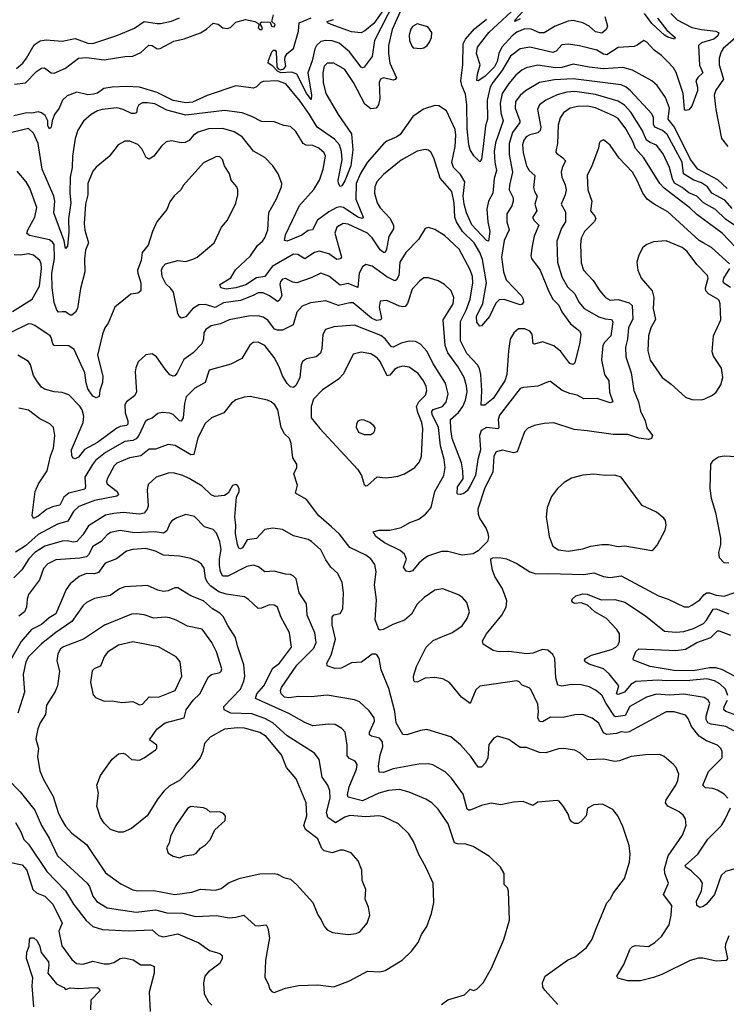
# Model space of a CAD drawing. Extents: x 1921360 to 2014538, y 768294 to 907744.
# Tile 271 of 412: x 1985330 to 1989729, y 842390 to 848525. Entities that reach past the tile are written whole.
import ezdxf

# ---------------------------------------------------------------- set-up
doc = ezdxf.new("R2010")
doc.units = 0

msp = doc.modelspace()

# ---------------------------------------------------------------- linework, layer by layer
at = {"layer": '0CON10XD'}
for points in [[(1987706.9, 848593.1), (1987649.6, 848465), (1987625.2, 848365), (1987625.2, 848315), (1987634.8, 848254.8), (1987675, 848162.5), (1987668, 848152), (1987655, 848149.5), (1987595, 848162.5), (1987575.5, 848154.5), (1987568.5, 848135), (1987571.1, 848035), (1987564.2, 847995), (1987548.8, 847975), (1987515, 847970), (1987478.1, 847998.1), (1987408.4, 848135), (1987354.7, 848214.7), (1987285, 848255.5), (1987245, 848254.4), (1987225, 848236.2), (1987217.1, 848195), (1987218.7, 848135), (1987235.3, 848065), (1987313.6, 847935), (1987395.9, 847815), (1987403.4, 847715), (1987390.5, 847615), (1987355, 847520.4), (1987335, 847491.1), (1987325, 847486), (1987314, 847504), (1987312.1, 847525), (1987338.2, 847651.8), (1987333.4, 847705), (1987320.9, 847745), (1987290.5, 847780.5), (1987181.4, 847855), (1987133.9, 847935), (1987075, 848017.6), (1986986, 848126), (1986935, 848145.1), (1986845, 848139.8), (1986830.5, 848135), (1986805, 848106.7), (1986785, 848098.5), (1986675, 848113.5), (1986497.9, 848052.1), (1986405, 848011.7), (1986365, 848007.7), (1986285, 848022.3), (1986185, 848071.8), (1986075.6, 848105.6), (1985995, 848109.5), (1985905, 848105.2), (1985853.5, 848096.5), (1985815, 848068.3), (1985789.6, 848060.4), (1985755, 848057.6), (1985685, 848073.5), (1985625, 848051.9), (1985596.6, 848025), (1985576.1, 847975), (1985546.7, 847935), (1985531.4, 847895), (1985525.6, 847855), (1985515, 847846.2), (1985504.1, 847864.1), (1985504.6, 847895), (1985487.6, 847927.6), (1985465.7, 847945.7), (1985445, 847950.3), (1985405, 847943.8), (1985375, 847945.9), (1985294.2, 847925.8)], [(1987659.4, 848630.6), (1987539.8, 848395), (1987524.7, 848295.3), (1987475, 848230), (1987465, 848225.5), (1987455, 848229.5), (1987382.5, 848325), (1987319.1, 848379.1), (1987275, 848393.1), (1987234.5, 848395.5), (1987205, 848389), (1987177.4, 848365), (1987166.4, 848343.6), (1987150.9, 848269.1), (1987124, 848195), (1987145.9, 848055), (1987145, 848027.5), (1987115, 848067.3), (1987054.7, 848185), (1987025, 848197.8), (1986955.2, 848194.8), (1986935, 848204), (1986905, 848236.7), (1986877.5, 848255), (1986878.3, 848271.7), (1986900, 848325), (1986910, 848335), (1986920, 848335), (1986925.6, 848325), (1986931.3, 848231.3), (1986939.1, 848219.1), (1986953.4, 848213.4), (1986975, 848218.5), (1986987.6, 848235), (1986980.2, 848275), (1986983, 848295), (1986994.8, 848315.2), (1987033.6, 848345), (1987065.7, 848454.3), (1987070.4, 848505), (1987145, 848538)], [(1987595, 848586.4), (1987535, 848502), (1987479.4, 848455), (1987455, 848444.3), (1987395, 848449.4), (1987270, 848495), (1987246.7, 848505), (1987243.9, 848513.9), (1987282.7, 848527.3)], [(1988973.3, 848545), (1988989.1, 848485), (1988981.5, 848465), (1988955, 848441.5), (1988915, 848450.3), (1988875, 848484.1), (1988835, 848506.7), (1988775, 848521.3), (1988745, 848515.9), (1988663.6, 848485), (1988595, 848442.7), (1988565, 848444), (1988515, 848465.9), (1988475, 848467.8), (1988425, 848446.8), (1988396.1, 848425), (1988331.2, 848355), (1988312.5, 848315), (1988302.8, 848265), (1988285, 848232), (1988225, 848172.5), (1988185, 848144.4), (1988175.9, 848145.9), (1988179.2, 848185), (1988196.3, 848245), (1988174, 848315), (1988180.7, 848355), (1988251.3, 848445), (1988442.6, 848625)], [(1988445, 848530.4), (1988413.3, 848515), (1988414.6, 848525), (1988460.2, 848575)], [(1985296.6, 848123.4), (1985367, 848133), (1985435, 848202.9), (1985465, 848223.2), (1985485.2, 848225.2), (1985525, 848195.3), (1985545, 848193.1), (1985615, 848222.9), (1985695, 848286.7), (1985745, 848290), (1985855, 848274.4), (1985985, 848296.2), (1986035, 848298.9), (1986085, 848321.4), (1986134.3, 848365.7), (1986155, 848365.5), (1986185, 848344.6), (1986205, 848345.6), (1986289.1, 848390.9), (1986353.3, 848406.7), (1986455, 848443.5), (1986493.8, 848466.2), (1986535, 848502.9), (1986565, 848496.8), (1986595, 848474.6), (1986625, 848470.7), (1986645, 848479.2), (1986675, 848510.4), (1986736.5, 848526.5), (1986794.2, 848514.2), (1986813, 848503), (1986820, 848495), (1986814, 848474), (1986825, 848463.8), (1986837.5, 848465), (1986842.5, 848475), (1986830, 848495), (1986830, 848505), (1986838.3, 848511.7), (1986889.3, 848509.3), (1986896.7, 848485), (1986915, 848481.2), (1986921.2, 848495), (1986900, 848515), (1986909.4, 848555)], [(1985309, 848221), (1985348.8, 848255), (1985373.2, 848285), (1985420.2, 848369.8), (1985456.6, 848393.4), (1985495, 848400), (1985595, 848392.2), (1985675, 848409.2), (1985755, 848378.4), (1985785, 848377.1), (1985935, 848427.1), (1986045, 848471.8), (1986105, 848514.7), (1986185, 848500.9), (1986207.4, 848502.6), (1986275, 848516.5), (1986325, 848537.1)], [(1989383.8, 848565), (1989423.3, 848525), (1989515, 848477.7), (1989573.8, 848463.8), (1989664, 848454), (1989682.7, 848442.7), (1989676.2, 848425), (1989651.8, 848405), (1989575, 848380.5), (1989555.3, 848365), (1989561.9, 848241.9), (1989583.8, 848195), (1989550.8, 848165), (1989538.9, 848145), (1989550, 848105), (1989548.7, 848081.3), (1989515, 847986.2), (1989495, 847964), (1989475, 847960), (1989468.1, 847968.1), (1989460.9, 848065), (1989417.1, 848197.1), (1989400.4, 848225), (1989363.2, 848265), (1989325, 848303.2), (1989280.6, 848335), (1989235, 848386.2), (1989215, 848396.2), (1989175, 848366), (1989155, 848358.1), (1989055, 848352.9), (1988985, 848306.4), (1988965, 848310.8), (1988923.8, 848335), (1988815, 848362.5), (1988745, 848373.1), (1988705, 848368.2), (1988670, 848330), (1988648.5, 848321.5), (1988505, 848354.6), (1988445, 848343.2), (1988385, 848298.5), (1988332.2, 848207.8), (1988275.2, 848135), (1988258.8, 848105), (1988241, 848025), (1988241.7, 847905), (1988229.6, 847865), (1988214.8, 847735), (1988205, 847656.7), (1988195, 847640), (1988156.4, 847676.4), (1988135, 847713.8), (1988125.3, 847745.3), (1988115.8, 847845), (1988114.3, 847995), (1988105, 848062), (1988081.8, 848115), (1988076.2, 848145), (1988089.3, 848245), (1988091.8, 848375), (1988104.6, 848405), (1988161.5, 848468.5), (1988235, 848527.8)], [(1989299.6, 848535), (1989359.5, 848459.5), (1989410, 848415), (1989405.6, 848404.4), (1989365, 848416.4), (1989345, 848430), (1989265, 848501), (1989219.2, 848565)], [(1987825, 848345.7), (1987845, 848350.6), (1987866.1, 848363.9), (1987881.9, 848385), (1987894.3, 848415), (1987895.7, 848445.7), (1987870.7, 848480.7), (1987805, 848500), (1987775, 848482), (1987765, 848466.2), (1987755, 848430), (1987757.1, 848395), (1987770.3, 848360.3), (1987780.3, 848350.3), (1987825, 848345.7)], [(1989802.2, 848427.8), (1989709.6, 848345), (1989696.1, 848325), (1989684.1, 848285), (1989684.1, 848245), (1989710.9, 848155), (1989663.1, 848086.9), (1989653.9, 848055), (1989663.1, 847965), (1989699.2, 847785), (1989738.2, 847735)], [(1989735, 847474.2), (1989676.7, 847526.7), (1989552.1, 847595), (1989505.1, 847655), (1989406.3, 847856.3), (1989366.3, 847905), (1989376.2, 847975), (1989350.6, 848040.6), (1989297.8, 848115), (1989265, 848143.5), (1989145, 848211.3), (1989085, 848227.1), (1988965, 848219.3), (1988875, 848228.6), (1988775, 848248.3), (1988705, 848228.1), (1988665, 848225.2), (1988555, 848241.9), (1988483.6, 848226.4), (1988455, 848211.1), (1988419.3, 848180.7), (1988375, 848127.9), (1988333.8, 848065), (1988320.2, 848005), (1988324.3, 847945), (1988339.2, 847895), (1988292.2, 847757.8), (1988283.9, 847705), (1988287.1, 847637.1), (1988298.8, 847585), (1988283, 847535), (1988274.7, 847445), (1988248.8, 847395), (1988237.9, 847345), (1988243.4, 847265), (1988256.6, 847205), (1988247.5, 847145), (1988235, 847150.6), (1988145, 847247.1), (1988111, 847321), (1988096, 847375), (1988091.5, 847425), (1988101.7, 847515), (1988075, 847560.4), (1988030.9, 847605), (1988020.5, 847635), (1988041.3, 847735), (1988045.6, 847805), (1988040.4, 847840.4), (1987987.8, 847957.8), (1987939.1, 847989.1), (1987915, 847991.4), (1987842.8, 847967.2), (1987777.1, 847922.9), (1987699, 847811), (1987678.6, 847795), (1987615, 847768.5), (1987596.7, 847755), (1987494, 847636), (1987452.2, 847567.8), (1987425.3, 847505), (1987423.5, 847406.5), (1987468.5, 847295), (1987462.7, 847287.3), (1987435.6, 847295), (1987345, 847354.8), (1987325, 847359.2), (1987305, 847355.2), (1987255, 847328.9), (1987183, 847277), (1987153.6, 847216.4), (1987125, 847211.4), (1987086.2, 847183.8), (1986995, 847144.6), (1986978.8, 847148.8), (1986985.4, 847185), (1987071.7, 847368.3), (1987161.9, 847468.1), (1987197.2, 847525), (1987219.6, 847595), (1987234.4, 847675), (1987224.4, 847695), (1987192.5, 847725), (1987155, 847740.7), (1987113.8, 847743.8), (1987094.6, 847754.6), (1987048, 847828), (1987015, 847860), (1986975, 847865.7), (1986915, 847888), (1986835, 847891.4), (1986775, 847921.8)], [(1989765, 847349.2), (1989720.3, 847400.3), (1989639.2, 847445), (1989612.9, 847485), (1989575, 847508.1), (1989526.2, 847526.2), (1989461.9, 847565), (1989455, 847638.5), (1989360.8, 847810.8), (1989332.5, 847835), (1989285, 847855.8), (1989275.2, 847875), (1989275.7, 847915), (1989265, 847938.2), (1989133.1, 848083.1), (1989105, 848105.9), (1989075, 848119.4), (1988775, 848157.4), (1988660.3, 848149.7), (1988565.6, 848134.4), (1988478.1, 848081.9), (1988445, 848052.5), (1988416.5, 848015), (1988413.6, 847975), (1988444.1, 847895), (1988443.4, 847885), (1988398.5, 847821.5), (1988377.1, 847755), (1988376.5, 847685), (1988398.3, 847575), (1988378.7, 847495), (1988377.1, 847465), (1988401.2, 847415), (1988402.8, 847395), (1988393.2, 847365), (1988363.3, 847315), (1988362, 847265), (1988376.2, 847215), (1988345, 847148.8), (1988330, 847045), (1988341.7, 846955), (1988358, 846905), (1988452.9, 846805), (1988464.3, 846785), (1988466, 846765), (1988458.1, 846751.9), (1988445, 846748.6), (1988345, 846782.2), (1988315, 846779.6), (1988295, 846759.4), (1988255, 846675.7), (1988205, 846617.5), (1988195, 846616.7), (1988175, 846641.2), (1988174.4, 846675.6), (1988212.3, 846757.7), (1988236.4, 846885), (1988211.6, 847031.6), (1988195, 847073.8), (1988158.9, 847135), (1988087.3, 847205), (1988048.3, 847265), (1988038.6, 847295), (1988034.7, 847385.3), (1988019.7, 847455), (1987947.3, 847537.3), (1987908.2, 847665), (1987890.4, 847700.4), (1987875, 847712.2), (1987855, 847717.3), (1987805, 847706.2), (1987705, 847650), (1987595, 847561.8), (1987553.8, 847515), (1987540, 847485), (1987539.2, 847445), (1987554.7, 847384.7), (1987575, 847352.2), (1987636.2, 847286.2), (1987657, 847243), (1987656.9, 847223.1), (1987627.2, 847175), (1987614.2, 847095.8), (1987605, 847075.6), (1987595, 847074.6), (1987575, 847092.3), (1987525, 847166.8), (1987496.1, 847195), (1987375, 847251.8), (1987344, 847256), (1987305, 847231.9), (1987291.3, 847195), (1987331.8, 847055), (1987332.7, 847045), (1987325, 847035.6), (1987305, 847030.8), (1987255, 847067.5), (1987195, 847082.9), (1987164.4, 847075.6), (1987105, 847035.4), (1987062.5, 847062.5), (1987034, 847065), (1986902, 846988), (1986855, 846926.1), (1986805, 846916.7), (1986737.1, 846872.9), (1986676, 846855), (1986615, 846845.9), (1986583.1, 846855), (1986576.9, 846875), (1986643.5, 846916.5), (1986673.4, 846966.6), (1986767.8, 847055), (1986811.2, 847118.8), (1986842.2, 847145), (1986855, 847165.8), (1986875.6, 847215.6), (1986880, 847325), (1986926.9, 847405), (1986960.6, 847485), (1986961.9, 847505), (1986938.6, 847565), (1986905.3, 847615.3), (1986856.6, 847666.6), (1986785.9, 847705.9), (1986714.5, 847795), (1986665, 847826.8), (1986595, 847847.4), (1986505, 847846.3), (1986440, 847825), (1986412.5, 847805), (1986385, 847773.5), (1986360.3, 847760.3)], [(1989793.8, 847233.8), (1989723.5, 847283.5), (1989662.3, 847342.3), (1989587.3, 847385), (1989545, 847424.8), (1989495, 847447.4), (1989455, 847480.5), (1989407.3, 847507.3), (1989393.2, 847533.2), (1989375, 847604.4), (1989335, 847690.6), (1989293.4, 847743.4), (1989255, 847760.5), (1989231.9, 847775), (1989205, 847837.9), (1989135, 847949.7), (1989095, 847992.9), (1989055, 848017.9), (1988915, 848059), (1988785, 848077.2), (1988737, 848073), (1988675, 848058.1), (1988605, 848023.6), (1988566.7, 847995), (1988554, 847966), (1988573.3, 847855), (1988569.7, 847835), (1988555, 847820.9), (1988505, 847808.4), (1988483.7, 847796.3), (1988468.2, 847775), (1988459.8, 847745), (1988465, 847696.2), (1988485.3, 847615), (1988502, 847585), (1988537.3, 847555), (1988529.1, 847479.1), (1988534.4, 847455), (1988551.1, 847425), (1988537.9, 847375), (1988550, 847335), (1988523.4, 847293.4), (1988531.9, 847275), (1988562.7, 847245), (1988533.3, 847176.7), (1988519.5, 847115), (1988511.4, 847055), (1988516.9, 847036.9), (1988570, 846965), (1988621.1, 846835), (1988649.6, 846785), (1988686.3, 846746.3), (1988704.2, 846704.2), (1988759.8, 846629.8), (1988817.3, 846585), (1988823.5, 846565), (1988817.1, 846515), (1988785, 846387.5), (1988775, 846376.7), (1988755, 846382.9), (1988698.5, 846458.5), (1988655, 846493.8), (1988585, 846517.7), (1988535, 846503.3), (1988525.7, 846505.7), (1988520.9, 846565), (1988505, 846585.5), (1988475, 846599.6), (1988435, 846598.5), (1988405.7, 846575), (1988383.1, 846535), (1988372.8, 846462.8), (1988363.5, 846315), (1988351, 846275), (1988276.8, 846165), (1988225, 846122.7), (1988203.4, 846123.4), (1988206.3, 846215), (1988201.3, 846315), (1988193, 846353), (1988180.3, 846375), (1988113.8, 846445), (1988074.8, 846525), (1988074, 846645), (1988109, 846715), (1988134.7, 846784.7), (1988150, 846885), (1988148.9, 846925), (1988135, 846965.8), (1988066.9, 847095), (1987975, 847181.1), (1987915, 847217.1), (1987875, 847231.2), (1987855, 847223.8), (1987812.2, 847155), (1987733.3, 847075), (1987697.1, 847015), (1987689.3, 846930.7), (1987676.1, 846905), (1987665, 846898.9), (1987615, 846923.5), (1987525, 846989.1), (1987485, 846999.4), (1987465, 846985.7), (1987443.7, 846946.3), (1987435, 846855.8), (1987375, 846882.2), (1987325, 846872.2), (1987255, 846927.9), (1987205, 846946.7), (1987143.6, 846916.4), (1987055, 846885.5), (1987030.2, 846890.2), (1986985, 846912.1), (1986965, 846909.5), (1986952.9, 846895), (1986949.3, 846875), (1986961.1, 846805), (1986945.6, 846775), (1986935, 846770), (1986885.2, 846805.2), (1986845, 846823.9), (1986815, 846822.8), (1986782.7, 846807.3), (1986703.7, 846776.3), (1986598.5, 846761.5), (1986547.4, 846732.6), (1986485, 846751.6), (1986445, 846748.2), (1986405, 846723.5), (1986365, 846673.8), (1986335, 846666.4), (1986322.9, 846675), (1986315, 846693.8), (1986286.8, 846826.8), (1986270.9, 846850.9), (1986239.4, 846879.4), (1986216.7, 846925), (1986212.5, 846965), (1986220, 846985), (1986237.5, 847005), (1986314.2, 847025.8), (1986365, 847019.2), (1986415, 847035.8), (1986433.8, 847045), (1986525, 847120), (1986541.2, 847135), (1986586.8, 847233.2), (1986624.2, 847275.8), (1986675, 847382.5), (1986687.5, 847435), (1986688, 847465), (1986682, 847485), (1986646, 847525), (1986636, 847565), (1986605.8, 847615), (1986592, 847655), (1986575, 847671.2), (1986555, 847672), (1986475, 847634), (1986350, 847495), (1986333.3, 847465), (1986291.2, 847428.8), (1986265, 847390), (1986245, 847342.5), (1986183.3, 847265), (1986156, 847205), (1986129.5, 847120.5), (1986092.5, 847075), (1986086.7, 847025), (1986064, 846965), (1986064.4, 846945), (1986083.8, 846885), (1986084, 846835), (1986065, 846822), (1986022.5, 846815), (1985921.2, 846735), (1985881.4, 846635), (1985859.6, 846605), (1985845, 846566), (1985814.4, 846435.6), (1985846.7, 846305), (1985845, 846264.2), (1985828.5, 846215), (1985825, 846177.5), (1985805, 846168.8), (1985785, 846180), (1985755, 846224.3), (1985743.2, 846263.2), (1985736.2, 846325), (1985669.9, 846469.9), (1985635, 846493.6), (1985544.6, 846494.6), (1985535.5, 846505.5), (1985526.7, 846545), (1985518.6, 846555), (1985425, 846620), (1985405, 846629.2), (1985385, 846629.6), (1985275, 846575.7)], [(1986775, 847921.8), (1986715, 847945.6), (1986605, 847958.9), (1986365, 847930), (1986245, 847962.4), (1986171.3, 848001.3), (1986125, 848008.4), (1986093.6, 848006.4), (1986070.6, 847995), (1986060.9, 847975), (1986057.1, 847945), (1986045, 847940), (1986025, 847941.8), (1985975, 847965.4), (1985935, 847976.2), (1985843.7, 847966.3), (1985815, 847957.8), (1985774.5, 847935.5), (1985727, 847893), (1985692.1, 847837.9), (1985674.4, 847785), (1985658.2, 847675), (1985656, 847605), (1985643.9, 847545), (1985641.7, 847445), (1985647.8, 847385), (1985633.5, 847285), (1985636.4, 847203.6), (1985628.1, 847115), (1985615, 847100), (1985607.6, 847147.6), (1985541.9, 847321.9), (1985548.1, 847395), (1985543.4, 847425), (1985469.4, 847595), (1985445.9, 847755), (1985415, 847817.5), (1985385, 847846.5), (1985238.3, 847811.7)], [(1989422.7, 847412.7), (1989343.1, 847475), (1989315.5, 847505.5), (1989215.3, 847665), (1989163.2, 847723.2), (1989145, 847770), (1989102.6, 847845), (1989055, 847908.9), (1989027, 847927), (1988915, 847976.7), (1988865, 847986.2), (1988805, 847984.7), (1988756.7, 847973.3), (1988715.5, 847945), (1988695.3, 847914.7), (1988682.7, 847867.3), (1988678.2, 847755), (1988668.6, 847705), (1988672.8, 847692.8), (1988711.1, 847665), (1988727.5, 847645), (1988706.7, 847603.3), (1988700.8, 847575), (1988704.7, 847544.7), (1988726.4, 847496.4), (1988732.2, 847465), (1988726.6, 847435), (1988701.5, 847375), (1988727.6, 847327.6), (1988727.1, 847265), (1988702.8, 847227.2), (1988673.9, 847145), (1988677.3, 847015), (1988704.1, 846924.1), (1988740.1, 846860.1), (1988786.5, 846816.5), (1988810, 846765), (1988843.5, 846725), (1988934.4, 846674.4), (1988975, 846661.1), (1989015, 846656.9), (1989022.7, 846642.7), (1989010.3, 846555), (1988970, 846515), (1988959.6, 846495), (1988952.9, 846405), (1988970.4, 846315), (1988998.5, 846275), (1989002.4, 846205), (1989022.9, 846145), (1989005, 846137.9), (1988925, 846165.3), (1988842.8, 846162.8), (1988801.2, 846185), (1988755, 846195.5), (1988707.5, 846215), (1988635, 846270), (1988620.7, 846269.3), (1988555, 846241.9), (1988465.5, 846234.5), (1988445, 846226.9), (1988317.8, 846062.2), (1988309.2, 846035), (1988312.5, 845985), (1988308, 845975), (1988235, 845984.7), (1988202.7, 845965), (1988193.4, 845935), (1988197.8, 845845), (1988181.9, 845785), (1988166.9, 845685), (1988135, 845620), (1988115, 845590), (1988095, 845572.5), (1988075, 845566.7), (1988058.3, 845568.3), (1988054.1, 845574.1), (1988056.5, 845615), (1988090.5, 845665), (1988088.8, 845715), (1988079.4, 845765), (1988022.6, 845915), (1988013.8, 845973.8), (1988012.7, 846035), (1988061.9, 846078.1), (1988088.6, 846115), (1988105.8, 846155), (1988115.8, 846205.8), (1988112.5, 846245), (1988096.6, 846296.6), (1988058.2, 846365), (1987995, 846450), (1987979.7, 846495), (1987965.5, 846655), (1988029.3, 846755), (1988032.3, 846795), (1988016.5, 846835), (1987975.3, 846875.3), (1987935, 846898.9), (1987875, 846917.1), (1987845, 846916), (1987820.9, 846899.1), (1987774.3, 846845.7), (1987743.8, 846756.2), (1987730.7, 846739.3), (1987715, 846735.5), (1987695, 846740), (1987615, 846775.5), (1987575, 846770.8), (1987567.1, 846735), (1987582.7, 846665), (1987577.5, 846655), (1987551, 846651), (1987519.5, 846665), (1987405, 846760.6), (1987385, 846761.8), (1987315, 846745.3), (1987235, 846773.3), (1987139.6, 846760.4), (1987089.2, 846740.8), (1987055, 846702.9), (1987032.3, 846625), (1986965, 846590.9), (1986935, 846590.1), (1986916.9, 846596.9), (1986875, 846653.8), (1986845, 846671.5), (1986815, 846679.6), (1986755, 846677.1), (1986635, 846654.7), (1986579.8, 846630.2), (1986521.7, 846618.3), (1986488.5, 846595), (1986476.2, 846575), (1986473.6, 846535), (1986463.3, 846505), (1986409.9, 846450.1), (1986351.4, 846408.6), (1986311.1, 846325), (1986295, 846305.7), (1986285, 846303.3), (1986265, 846312.9), (1986235, 846348), (1986181.2, 846425), (1986155, 846443.3), (1986115, 846436.2), (1986067, 846393), (1986052.9, 846357.1), (1986049.7, 846330.3), (1986056.2, 846203.8), (1986045, 846181.9), (1985995, 846144.2), (1985984.5, 846125), (1985987.3, 846075), (1986002.6, 846025), (1986002.3, 846005), (1985995, 845997.7), (1985955, 845991.6), (1985935, 845981.1), (1985815, 845890.7), (1985732.5, 845847.5), (1985695, 845800), (1985675, 845790), (1985663.6, 845793.6), (1985655, 845808), (1985653, 845845), (1985725.9, 846015), (1985729.7, 846055), (1985719.1, 846095), (1985705, 846117.3), (1985635, 846188.1), (1985595, 846202.9), (1985545, 846205.7), (1985485, 846222.2), (1985465, 846235.6), (1985435.9, 846275.9), (1985415, 846308), (1985398, 846375), (1985384.5, 846395), (1985318, 846435)], [(1989748.8, 847005), (1989635.9, 847105.9), (1989584.3, 847135), (1989560.5, 847150.5), (1989365, 847328.9), (1989280, 847375), (1989236.7, 847406.7), (1989208.8, 847445), (1989175, 847524.3), (1989145, 847575.6), (1989063, 847663), (1989005, 847743.8), (1988963.9, 847776.1), (1988943.6, 847766.4), (1988937.5, 847755), (1988934, 847725), (1988891.9, 847615), (1988861.9, 847555), (1988866.5, 847465), (1988892.2, 847395), (1988884.4, 847335), (1988911.3, 847301.3), (1988916.2, 847285), (1988906.5, 847265), (1988845.5, 847205), (1988826.2, 847165), (1988820.8, 847125), (1988825, 847010), (1988840, 846965), (1988900.5, 846900.5), (1988941.1, 846835), (1988976.9, 846795), (1989005, 846778.2), (1989055, 846781.8), (1989125, 846761.6), (1989143.5, 846745), (1989147.9, 846662.1), (1989120.6, 846605), (1989114.8, 846535), (1989102.2, 846485), (1989102.8, 846425), (1989136.2, 846325), (1989152.5, 846215), (1989182.5, 846145), (1989195, 846086.7), (1989224.2, 846025), (1989235, 845982.5), (1989270, 845935), (1989263.9, 845916.1), (1989245, 845910), (1989185, 845918.5), (1989115, 845940.4), (1989025, 845941.1), (1988863.1, 845963.1), (1988781.8, 845971.8), (1988655, 846012.5), (1988595, 846009.5), (1988532.7, 845997.3), (1988491.1, 845978.9), (1988472.2, 845957.8), (1988427.6, 845832.4), (1988405, 845826.5), (1988335, 845842.1), (1988296.3, 845833.7), (1988282.3, 845805), (1988274.7, 845705), (1988225, 845608.6), (1988182.5, 845475), (1988183.8, 845445), (1988193.8, 845415), (1988233.5, 845355), (1988244.4, 845325), (1988247.9, 845297.9), (1988242.9, 845275), (1988185, 845215.7), (1988152.1, 845197.9), (1988085, 845188.2), (1987995, 845211.5), (1987955, 845211.5), (1987875.8, 845185), (1987846.7, 845165), (1987815, 845139.4), (1987775, 845092.2), (1987755, 845085.6), (1987735, 845089.2), (1987720, 845115), (1987737, 845163), (1987725.8, 845195.8), (1987697.8, 845217.8), (1987600.6, 845265), (1987547.1, 845305), (1987531.2, 845335), (1987565, 845344.5), (1987635, 845344), (1987705, 845361.2), (1987758.3, 845391.7), (1987815, 845414), (1987855.3, 845445), (1987892, 845485), (1987914, 845585), (1987970.4, 845685), (1987979.4, 845735), (1987972.7, 845785), (1987949.5, 845869.5), (1987937.2, 845985), (1987897.5, 846065), (1987894.7, 846085), (1987905, 846096.3), (1987961.5, 846115), (1987985, 846141.9), (1987997.2, 846195), (1987981, 846261), (1987902.2, 846385), (1987867, 846457), (1987825, 846504.4), (1987795, 846520.9), (1987755, 846522.3), (1987705, 846510.8), (1987655, 846485.4), (1987645, 846487.1), (1987605, 846536), (1987577.6, 846557.6), (1987415, 846621.8), (1987285, 846611.5), (1987233.8, 846595), (1987217, 846563), (1987210.8, 846475), (1987203, 846447), (1987175.3, 846424.7), (1987115, 846411.8), (1987090.9, 846395), (1987081.3, 846375), (1987074.7, 846295.3), (1987051.7, 846248.3), (1987035, 846233.1), (1987015, 846237.3), (1986995, 846257.8), (1986966.5, 846306.5), (1986945, 846362.2), (1986915, 846421.5), (1986856.3, 846496.3), (1986815, 846516), (1986782.5, 846515), (1986763.4, 846496.6), (1986713.3, 846415), (1986645, 846378.6), (1986508.9, 846341.1), (1986484.3, 846265), (1986419.9, 846230.1), (1986367.3, 846175), (1986355, 846133.3), (1986348, 846045), (1986335, 846022.9), (1986325, 846025.6), (1986285, 846064.4), (1986265, 846073.3), (1986217.9, 846077.9), (1986188.9, 846071.1), (1986155, 846042.2), (1986125, 846032.2), (1986110, 846020), (1986072, 845935), (1986055, 845913.7), (1986035, 845902.9), (1985983.6, 845896.4), (1985865, 845828.3), (1985801, 845779), (1985782.8, 845752.8), (1985735.3, 845675), (1985739.4, 845615), (1985735, 845600), (1985634.9, 845575.1), (1985605, 845550.8), (1985578.9, 845501.1), (1985535, 845490.5), (1985497, 845473), (1985445, 845431.2), (1985415, 845417.1), (1985406.7, 845435), (1985425.3, 845584.7), (1985447.7, 845632.3), (1985500.8, 845715), (1985521.6, 845805), (1985539.6, 845855), (1985549.5, 845935), (1985539.4, 845985), (1985517.6, 846007.6), (1985455, 846037.8), (1985385, 846091.5), (1985325, 846105.6)], [(1986360.3, 847760.3), (1986335, 847757.8), (1986275, 847770), (1986242.5, 847765), (1986211.7, 847738.3), (1986165.7, 847675), (1986135, 847657.1), (1986117.6, 847667.6), (1986090.7, 847720.7), (1986065, 847747.5), (1986015, 847769.2), (1985985, 847769.2), (1985943.3, 847746.7), (1985887.6, 847672.4), (1985805, 847605.6), (1985785, 847582.5), (1985754.5, 847505), (1985754.5, 847435), (1985740.4, 847375), (1985730.3, 847255), (1985734.7, 847214.7), (1985758.8, 847135), (1985739.7, 847090.3), (1985733, 847035), (1985734.5, 846954.5), (1985709.1, 846850.9), (1985689.5, 846725), (1985677.3, 846702.7), (1985655, 846684.5), (1985644, 846684), (1985615, 846705.4), (1985594.7, 846705.3), (1985572.5, 846702.5), (1985560.5, 846715), (1985545, 846763.3), (1985532.7, 846855), (1985529.4, 846945), (1985547.1, 847037.1), (1985544.5, 847124.5), (1985535, 847140), (1985515, 847154.7), (1985390.6, 847180.6), (1985375, 847194), (1985380.7, 847215), (1985424.7, 847295), (1985436.6, 847355), (1985392.1, 847475), (1985369.5, 847515), (1985315, 847581.2)], [(1989785, 847110), (1989704, 847195), (1989545, 847310.8), (1989502.5, 847352.5), (1989422.7, 847412.7)], [(1989575, 846155.7), (1989595, 846162.9), (1989643.8, 846185), (1989665.5, 846204.5), (1989695, 846250), (1989706.5, 846295), (1989698.8, 846355), (1989649.8, 846429.8), (1989641.2, 846455), (1989648.9, 846555), (1989695.8, 846655), (1989690.4, 846755), (1989685.5, 846775), (1989675.7, 846785), (1989617.2, 846817.2), (1989602.5, 846835), (1989600, 846855), (1989616.9, 846915), (1989611.5, 846931.5), (1989545, 847000.8), (1989485, 847080), (1989455, 847105.4), (1989355, 847147.9), (1989275, 847141.5), (1989233.8, 847125), (1989210, 847105), (1989185, 847057.5), (1989172.9, 847015), (1989178.6, 846965), (1989198.1, 846915), (1989266.9, 846835), (1989278.5, 846795), (1989272.9, 846725), (1989288, 846658), (1989260, 846605), (1989245.4, 846555), (1989241.4, 846461.4), (1989254.7, 846404.7), (1989330, 846295), (1989385, 846254.3), (1989475, 846173.1), (1989515, 846158.5), (1989575, 846155.7)], [(1985285, 846707.4), (1985408.4, 846785), (1985454.2, 846865), (1985465.9, 846975), (1985463.8, 847003.8), (1985455, 847024), (1985415, 847057.5), (1985385, 847066.8), (1985335, 847059.1), (1985295, 847060.6)], [(1989755, 846856.2), (1989714.2, 846884.2), (1989709, 846895), (1989714.5, 846915), (1989750.7, 846975)], [(1987485, 845620), (1987495, 845622.5), (1987555, 845676.2), (1987605, 845670.8), (1987645.7, 845674.3), (1987685, 845680.8), (1987725, 845696), (1987790, 845735), (1987818.7, 845771.3), (1987831.5, 845805), (1987839.7, 845975), (1987834.1, 846015), (1987807.7, 846077.7), (1987799.5, 846115), (1987814.7, 846145), (1987855.4, 846185), (1987864.6, 846215), (1987860.7, 846240.7), (1987844.6, 846275), (1987810.1, 846320.1), (1987755, 846361.2), (1987715, 846367.5), (1987685, 846358.7), (1987664.3, 846345.7), (1987635, 846311.4), (1987617.1, 846307.1), (1987573.6, 846395), (1987555, 846418.5), (1987515, 846444.4), (1987455, 846454.5), (1987405, 846440.8), (1987345, 846318), (1987315, 846285.8), (1987275, 846259.2), (1987215, 846219.4), (1987159.9, 846160.1), (1987143.8, 846115), (1987144.3, 846044.3), (1987197.6, 845977.6), (1987431.9, 845725), (1987457.5, 845685), (1987475, 845630), (1987485, 845620)], [(1989738.2, 843675), (1989715, 843700), (1989675, 843723.8), (1989645, 843733.9), (1989598.6, 843738.6), (1989582.7, 843755), (1989618.5, 843841.5), (1989703.1, 843925), (1989704, 843965), (1989694, 843985), (1989673.8, 844005), (1989605, 844032.1), (1989561, 844061), (1989512.2, 844122.2), (1989491.5, 844171.5), (1989475, 844191.9), (1989405, 844212.3), (1989355, 844211.8), (1989125, 844088.5), (1989105, 844083.9), (1989075, 844087.9), (1989045, 844077.7), (1988985, 844070.8), (1988965, 844081.1), (1988935, 844141.9), (1988893.9, 844173.9), (1988835, 844195.6), (1988785.5, 844194.5), (1988713, 844177), (1988635, 844178.7), (1988585, 844149.6), (1988565, 844152.2), (1988554.6, 844175), (1988560, 844215), (1988555, 844260), (1988512.1, 844352.1), (1988501.5, 844361.5), (1988457.8, 844377.8), (1988439.3, 844399.3), (1988425.5, 844405.5), (1988195, 844373.1), (1988170.2, 844349.8), (1988135, 844264), (1988080.4, 844305), (1988004.7, 844394.7), (1987965, 844418.2), (1987915, 844427.3), (1987855, 844422.5), (1987805, 844398), (1987789.5, 844399.5), (1987784.3, 844405), (1987782.2, 844435), (1987799.6, 844495), (1987860.5, 844615), (1987903.3, 844656.7), (1987977.3, 844687.3), (1988020, 844705), (1988085, 844748.6), (1988116.4, 844793.6), (1988130.8, 844835), (1988114.3, 844894.3), (1988087.5, 844925), (1988062, 844942), (1987965, 844978.1), (1987915, 844971.4), (1987847.5, 844925), (1987805, 844884), (1987768.4, 844821.6), (1987725.3, 844784.7), (1987653.3, 844756.7), (1987593.3, 844725), (1987575, 844721.4), (1987565, 844726.2), (1987542.4, 844785), (1987550.9, 844910.9), (1987537.9, 845005), (1987550, 845085), (1987540.2, 845130.2), (1987515.3, 845165.3), (1987485, 845188.5), (1987385, 845236.5), (1987320.5, 845320.5), (1987271.8, 845365), (1987193, 845433), (1987115, 845536), (1987047.5, 845575), (1987060, 845625), (1987036.7, 845695), (1987056, 845735), (1987056, 845755), (1987030, 845795), (1987020, 845885), (1987008.8, 845915), (1986978, 845945), (1986958.1, 845985), (1986936.7, 846095), (1986918.6, 846125), (1986895, 846144.3), (1986872.5, 846155), (1986765, 846177.5), (1986726.4, 846173.6), (1986675, 846155.8), (1986648, 846135), (1986601.2, 846075), (1986523.3, 846045), (1986485, 846009.2), (1986439.1, 845920.9), (1986414.5, 845815.5), (1986395, 845813.8), (1986297, 845873), (1986255, 845877.8), (1986175, 845850), (1986135, 845850), (1986085, 845807.3), (1986014, 845795), (1985935, 845762.9), (1985918.8, 845745), (1985874.4, 845665), (1985869.5, 845645), (1985875, 845633.3), (1985936.4, 845585), (1985944.4, 845565), (1985935, 845555.6), (1985795, 845528.8), (1985698.8, 845491.2), (1985665, 845461.2), (1985628.7, 845401.3), (1985565, 845381.8), (1985445, 845317.6), (1985365, 845247.5), (1985303.1, 845206.9)], [(1987475, 845940), (1987515, 845941.4), (1987535, 845953.8), (1987541.2, 845965), (1987542, 845982), (1987533.8, 845995), (1987510, 846015), (1987475, 846029.2), (1987455, 846032), (1987435.8, 846024.2), (1987425.8, 846005), (1987424.3, 845985.7), (1987440, 845955), (1987475, 845940)], [(1989795, 845800.8), (1989715, 845805.5), (1989681.4, 845798.6), (1989643.8, 845775), (1989630.8, 845755), (1989627.3, 845605), (1989635.4, 845545), (1989662.7, 845455), (1989691.9, 845295), (1989691.9, 845255), (1989680, 845205), (1989685, 845173.3), (1989714.1, 845144.1), (1989745, 845142)], [(1989745, 842817.5), (1989724.2, 842765), (1989721.9, 842745), (1989737.1, 842675), (1989727.3, 842662.7), (1989665, 842658.5), (1989582.8, 842677.2), (1989555, 842677.9), (1989505, 842662.5), (1989326.7, 842575), (1989275, 842556.8), (1989195, 842535.9), (1989115.9, 842535.9), (1989054, 842554), (1989046.7, 842565), (1989091.4, 842638.6), (1989130, 842735), (1989145, 842750), (1989164.2, 842755.8), (1989245, 842750.5), (1989285, 842774.5), (1989326.4, 842813.6), (1989372.5, 842885), (1989386.5, 842945), (1989390, 843005), (1989338.1, 843075), (1989368.6, 843145), (1989345.9, 843205.9), (1989343.5, 843235), (1989366.4, 843315), (1989455.4, 843444.6), (1989480, 843505), (1989475.8, 843545), (1989459.7, 843569.7), (1989435, 843590), (1989365.5, 843625.5), (1989350, 843645), (1989354.4, 843665), (1989414.4, 843755), (1989427.8, 843785), (1989432.5, 843825), (1989416, 843865), (1989401.2, 843885), (1989342.5, 843935), (1989315, 843946.5), (1989225, 843945.6), (1989136.4, 843933.6), (1989065, 843908.2), (1989035, 843903.6), (1988965, 843918.5), (1988865, 843914.5), (1988817.3, 843957.3), (1988785, 843974.4), (1988715, 843984.4), (1988685, 843981.9), (1988605, 843957.1), (1988565, 843959.2), (1988485, 843991.4), (1988445, 843990.8), (1988375, 844040), (1988305, 844061.2), (1988281.3, 844048.7), (1988250.8, 844009.2), (1988244.6, 843925), (1988229.6, 843895), (1988205, 843868.1), (1988185, 843867.1), (1988137.8, 843935), (1988075, 844007.1), (1988015, 844057.5), (1987865, 844102.5), (1987825, 844097.1), (1987740.9, 844069.1), (1987715, 844071.4), (1987673.5, 844145), (1987664.7, 844214.7), (1987628.9, 844358.9), (1987614, 844394), (1987580, 844475), (1987568, 844545), (1987556.2, 844565), (1987545, 844571.2), (1987525, 844572.5), (1987457.6, 844522.4), (1987395, 844518.5), (1987331.2, 844485), (1987292.4, 844482.4), (1987245, 844500), (1987242.2, 844515), (1987268.5, 844565), (1987296.2, 844665), (1987274.7, 844755), (1987275, 844803.3), (1987285, 844816.7), (1987325.5, 844824.5), (1987340.6, 844855), (1987346.6, 844953.4), (1987338.3, 845018.3), (1987310.5, 845075), (1987266.7, 845115), (1987235, 845159.2), (1987205, 845221.2), (1987146.2, 845275), (1987125, 845287.1), (1987035, 845308.8), (1986965, 845349.5), (1986905, 845356.5), (1986855, 845349.2), (1986805, 845292.5), (1986746.6, 845283.4), (1986716.1, 845233.9), (1986705, 845228.2), (1986695, 845232.2), (1986685, 845256), (1986673.9, 845323.9), (1986675.7, 845375.7), (1986669.1, 845425), (1986678.8, 845551.2), (1986696.7, 845585), (1986696.7, 845605), (1986685, 845622.5), (1986675, 845630), (1986655, 845622.5), (1986627.5, 845575), (1986605, 845561.2), (1986545, 845554.2), (1986521.2, 845565), (1986465, 845618.1), (1986385.9, 845665.9), (1986345, 845685.5), (1986285, 845701.1), (1986255, 845700.6), (1986178.8, 845675), (1986130.4, 845629.6), (1986122.5, 845595), (1986128.8, 845495), (1986124.5, 845475), (1986105, 845449.5), (1986075, 845444.7), (1985975, 845454.8), (1985915, 845449.4), (1985865, 845437.6), (1985759, 845371), (1985723.7, 845316.3), (1985685, 845274), (1985665, 845270.6), (1985625, 845279.1), (1985595, 845276.9), (1985485.5, 845244.5), (1985425, 845205.8), (1985385.9, 845165), (1985342.8, 845097.2), (1985292.9, 845047.1)], [(1988745, 845214.4), (1988835, 845227.3), (1988885, 845244.5), (1988955, 845255.6), (1988995, 845255.6), (1989055, 845243.3), (1989097.3, 845247.3), (1989265, 845218), (1989276.6, 845223.4), (1989298.6, 845251.4), (1989347.5, 845345), (1989354.4, 845375), (1989349.4, 845405), (1989340.3, 845420.3), (1989295, 845456.2), (1989205, 845498.8), (1989075, 845674.2), (1989035, 845687.5), (1988975, 845685.7), (1988905, 845694.3), (1988835, 845687.8), (1988765, 845669.2), (1988718.7, 845641.3), (1988677.5, 845605), (1988640.8, 845555), (1988614.2, 845485), (1988607.5, 845425), (1988615.6, 845375), (1988625.6, 845305), (1988648, 845245), (1988685, 845221.9), (1988745, 845214.4)], [(1988679.7, 842389.7), (1988598.8, 842478.8), (1988587.6, 842497.6), (1988584.5, 842525), (1988601.4, 842565), (1988741.2, 842665), (1988785, 842686), (1988858.8, 842745), (1988894.2, 842795.8), (1988915, 842852.5), (1988985, 843022.5), (1989006.7, 843045), (1989026.2, 843085), (1989095.9, 843174.1), (1989126, 843275), (1989131.2, 843325), (1989125, 843380), (1989085, 843497.5), (1989053.8, 843565), (1989023.3, 843605), (1988958.3, 843638.3), (1988905, 843633.3), (1988865, 843612.5), (1988856.7, 843565), (1988823, 843527), (1988805, 843517.5), (1988785, 843517.5), (1988767, 843527), (1988755, 843542.5), (1988743.8, 843575), (1988715, 843622.5), (1988687.5, 843655), (1988675, 843660), (1988555, 843650), (1988525, 843628.8), (1988465, 843654), (1988405, 843650), (1988325, 843633.1), (1988265, 843642.9), (1988205, 843628.8), (1988135, 843600.9), (1988125, 843598.9), (1988115, 843606.2), (1988090.6, 843700.6), (1988019.1, 843799.1), (1987978.3, 843838.3), (1987902, 843882), (1987875, 843888.5), (1987815, 843886.2), (1987655, 843857.3), (1987594.5, 843834.5), (1987567.2, 843837.2), (1987562.9, 843875), (1987574.4, 843945.6), (1987590.9, 843995), (1987589.2, 844025), (1987569.5, 844049.5), (1987520.4, 844060.4), (1987508.3, 844068.3), (1987507.2, 844085), (1987539.2, 844155), (1987537.1, 844175), (1987505, 844218.5), (1987445, 844274.4), (1987415, 844286.5), (1987245, 844315.6), (1987145, 844307.1), (1987065, 844308.8), (1987005, 844299.7), (1986977.5, 844305), (1986956.9, 844325), (1986953.5, 844345), (1986960, 844365), (1987055, 844503.2), (1987160.1, 844609.9), (1987174.7, 844645), (1987168.2, 844705), (1987120.4, 844815), (1987114.5, 844885), (1987070, 844955), (1987050.8, 845040.8), (1987035, 845058.8), (1987015, 845067.5), (1986985, 845069.4), (1986915, 845088.5), (1986855, 845084.4), (1986816.2, 845116.2), (1986785, 845126), (1986745, 845117.8), (1986625, 845057.3), (1986595, 845057.9), (1986579.8, 845085), (1986573.1, 845126.9), (1986573, 845167), (1986583.3, 845225), (1986576.4, 845275), (1986555, 845326.2), (1986535, 845348.6), (1986481.4, 845365), (1986418.9, 845428.9), (1986365, 845441.2), (1986308.3, 845421.7), (1986277.1, 845402.9), (1986263.9, 845386.1), (1986245, 845340), (1986225, 845325.5), (1986174.1, 845334.1), (1986045, 845328.3), (1985955, 845341.8), (1985895, 845329.6), (1985873.7, 845316.3), (1985837, 845273), (1985785, 845242.5), (1985758.2, 845191.8), (1985745, 845179.4), (1985705, 845171), (1985555, 845160.4), (1985505.6, 845135), (1985478.8, 845105), (1985454.2, 845035.8), (1985385, 844944.3), (1985375.4, 844915), (1985372.2, 844865), (1985358.9, 844835), (1985325, 844807.8)], [(1987955, 842388), (1987995, 842417.1), (1988100, 842450), (1988135, 842483.8), (1988155, 842476.2), (1988175, 842484), (1988215.8, 842524.2), (1988268, 842615), (1988344, 842795), (1988378.8, 842915), (1988373.3, 843095), (1988366.7, 843115), (1988346.1, 843136.1), (1988345.6, 843205.6), (1988323.3, 843245), (1988255, 843312), (1988153.2, 843373.2), (1988107.4, 843387.4), (1988055, 843389.1), (1988036.2, 843396.2), (1987997.8, 843515), (1987936, 843606), (1987895.3, 843645.3), (1987858.7, 843668.7), (1987755, 843711.8), (1987695, 843727.8), (1987625, 843722.5), (1987565.7, 843705), (1987465, 843658.4), (1987375, 843681.1), (1987370.7, 843695), (1987381.9, 843745), (1987426.2, 843855), (1987431.1, 843885), (1987419.2, 843905), (1987382.1, 843922.1), (1987368.1, 843938.1), (1987368, 844005), (1987355.4, 844085.4), (1987335, 844108.6), (1987293.5, 844133.5), (1987255, 844136.2), (1987155, 844125.4), (1987104.1, 844145.9), (1987005, 844201.2), (1986797.3, 844295), (1986805.8, 844325), (1986849.4, 844375), (1986905.7, 844484.3), (1986947.5, 844515), (1987021.5, 844615), (1987010, 844705), (1986954.7, 844804.7), (1986935, 844864), (1986915, 844876.9), (1986885, 844880), (1986835, 844857.8), (1986815, 844855.6), (1986755, 844913.1), (1986729.3, 844929.3), (1986615, 844945.7), (1986570.2, 844960.2), (1986520.3, 844995), (1986498.6, 845018.6), (1986487.4, 845045), (1986477.4, 845107.4), (1986462.1, 845132.1), (1986439.6, 845149.6), (1986395, 845168.9), (1986325, 845182.9), (1986225, 845189.5), (1986175, 845212.8), (1986115, 845229.6), (1986034.6, 845224.6), (1985995, 845214.6), (1985932.9, 845165), (1985861.8, 845138.2), (1985820.2, 845079.8), (1985795, 845073.3), (1985745, 845073.8), (1985699.4, 845055), (1985645, 845009.5), (1985618.2, 844975), (1985555.7, 844824.3), (1985512.4, 844797.6), (1985465, 844755.9), (1985403.9, 844726.1), (1985339.2, 844650.8), (1985265.8, 844524.2)], [(1989775.5, 844095), (1989725, 844121.8), (1989635, 844134.8), (1989614.2, 844144.2), (1989604.5, 844164.5), (1989603.2, 844185), (1989626.1, 844266.1), (1989615.8, 844285), (1989590.9, 844300.9), (1989463.6, 844323.6), (1989375, 844316.1), (1989295, 844321.7), (1989232.9, 844305), (1989128.1, 844245), (1989099.3, 844190.7), (1989040.7, 844180.7), (1989032.5, 844185), (1988980, 844265), (1988955, 844316.7), (1988915, 844347.7), (1988875, 844367.9), (1988825, 844380.4), (1988765, 844383.9), (1988705, 844371.8), (1988679.2, 844379.2), (1988666.8, 844425), (1988661.5, 844545), (1988649.1, 844569.1), (1988617.4, 844597.4), (1988585, 844600.5), (1988525, 844578.5), (1988486.5, 844573.5), (1988375, 844587.7), (1988315, 844585.7), (1988277.5, 844595), (1988215, 844633.8), (1988212, 844655), (1988235, 844698), (1988331.5, 844815), (1988359.2, 844865), (1988361.9, 844905), (1988348.6, 844945), (1988333.4, 844983.4), (1988288, 845055), (1988274.2, 845095), (1988263.8, 845155), (1988263.9, 845166.1), (1988275, 845172.5), (1988315, 845173.8), (1988360, 845165), (1988425, 845137.5), (1988505.8, 845085.8), (1988542.7, 845072.7), (1988625, 845075.4), (1988842.3, 845067.7), (1988905, 845077.9), (1988965, 845056.7), (1989005, 845050), (1989075, 845060), (1989306.2, 844936.2), (1989366.7, 844915), (1989466.6, 844866.6), (1989495, 844867.5), (1989515, 844876.5), (1989565, 844909.6), (1989588.5, 844941.5), (1989605, 844953.3), (1989625, 844954.3), (1989665, 844940.2), (1989715, 844934.1), (1989835, 844974.1)], [(1986915, 842464.2), (1986985, 842490), (1987065, 842507.8), (1987185, 842511.4), (1987285, 842500), (1987382.7, 842537.3), (1987494.2, 842595.8), (1987572.3, 842592.3), (1987605, 842600), (1987710, 842665), (1987769.7, 842720.3), (1987810, 842775), (1987832, 842825), (1987863.8, 842875), (1987893.8, 842955), (1987908, 843025), (1987903.8, 843145), (1987861.2, 843241.2), (1987814.4, 843324.4), (1987782.5, 843405), (1987753.4, 843453.4), (1987688.8, 843515), (1987597.9, 843557.9), (1987565, 843565.4), (1987485, 843559.3), (1987385, 843565.9), (1987354.4, 843555.6), (1987295, 843521.2), (1987247.9, 843555), (1987240.8, 843585), (1987262.2, 843675), (1987260.9, 843720.9), (1987247.8, 843755), (1987212.2, 843805), (1987194.4, 843915), (1987165.4, 843955.4), (1986995, 844063.9), (1986905, 844143.6), (1986855, 844172.1), (1986775, 844199.2), (1986644.1, 844204.1), (1986603.6, 844225), (1986600.4, 844245), (1986705, 844353.5), (1986725.9, 844404.1), (1986731.8, 844435), (1986726.3, 844506.3), (1986685, 844623.3), (1986674.4, 844675), (1986625, 844751.4), (1986597.1, 844807.1), (1986576.9, 844826.9), (1986530, 844855), (1986474.2, 844904.2), (1986396, 844936), (1986315, 844985.8), (1986295, 844985.7), (1986253.8, 844966.2), (1986225, 844962.5), (1986190.3, 844970.3), (1986125, 844999.4), (1985985, 844991.5), (1985950.8, 844979.2), (1985892.3, 844937.7), (1985795, 844918.9), (1985745.9, 844894.1), (1985724.2, 844875.8), (1985653.7, 844776.3), (1985555, 844707.8), (1985466.4, 844636.4), (1985383.9, 844555), (1985367.6, 844525), (1985350.7, 844445), (1985360, 844335), (1985317.3, 844205)], [(1989737.5, 844315), (1989723.2, 844353.2), (1989687.7, 844387.7), (1989655, 844405.2), (1989607.3, 844417.3), (1989502.5, 844407.5), (1989355, 844405.2), (1989305, 844410.2), (1989165, 844402.6), (1989135, 844383.8), (1989095, 844334.8), (1989055, 844320.5), (1989045, 844324), (1989058.9, 844375), (1989000.1, 844450.1), (1988965, 844480), (1988875, 844510), (1988850.6, 844525), (1988846.9, 844535), (1988853.3, 844545), (1988889.2, 844565), (1989015, 844601.8), (1989041.4, 844615), (1989055, 844629.2), (1989065, 844653.3), (1989065, 844698), (1989047.8, 844725), (1988983.2, 844793.2), (1988910, 844835), (1988865, 844877.7), (1988825, 844892.7), (1988785, 844888.6), (1988773.1, 844893.1), (1988767.5, 844905), (1988770, 844915), (1988792.5, 844935), (1988835, 844948.8), (1988862, 844945), (1988950.9, 844910.9), (1989035, 844912.7), (1989097, 844897), (1989225, 844810.4), (1989345, 844714.6), (1989415, 844708.7), (1989465, 844713.1), (1989525, 844731.4), (1989587.8, 844762.2), (1989606.6, 844783.4), (1989646.9, 844853.1), (1989665, 844853.4), (1989745, 844824)], [(1987375, 842824.4), (1987425, 842831.9), (1987447.4, 842842.6), (1987494, 842895), (1987509.2, 842945), (1987502, 842995), (1987481.2, 843045), (1987483.8, 843105), (1987461.7, 843161.7), (1987460, 843225), (1987437.5, 843285), (1987394.2, 843334.2), (1987345, 843350.8), (1987325, 843351.4), (1987275, 843334.3), (1987226, 843346), (1987211.7, 843361.7), (1987185, 843421.2), (1987108.8, 843478.8), (1987099.1, 843505), (1987117.8, 843565), (1987112.7, 843645), (1987051.5, 843795), (1986990, 843865), (1986960.8, 843945), (1986865, 844057.9), (1986825, 844082.8), (1986729.9, 844110.1), (1986685, 844113.2), (1986605.4, 844104.6), (1986515.4, 844054.6), (1986480, 844015), (1986470, 843965), (1986453.3, 843925), (1986399.4, 843860.6), (1986324.4, 843785), (1986261.4, 843748.6), (1986229.9, 843720.1), (1986189.8, 843670.2), (1986124.4, 843565), (1986025, 843486.5), (1985975, 843462.7), (1985945, 843462.2), (1985895, 843480), (1985855, 843519.2), (1985833.4, 843553.4), (1985810.4, 843625), (1985820, 843705), (1985811.1, 843755), (1985833.3, 843815), (1985905, 843918), (1985945, 843950), (1985975, 843954.4), (1985989.1, 843949.1), (1986025, 843916), (1986075, 843912.3), (1986104.4, 843925), (1986175, 843975.7), (1986184.3, 843985), (1986184, 844005), (1986137.5, 844037.5), (1986184.4, 844105), (1986235, 844144.3), (1986354.2, 844175.8), (1986365.7, 844225), (1986409.4, 844285), (1986451.8, 844325), (1986505, 844430), (1986525, 844446), (1986575, 844458), (1986584.2, 844465.8), (1986588.6, 844481.4), (1986555, 844586.2), (1986525.5, 844645), (1986465, 844726.7), (1986375, 844747.3), (1986305, 844784.5), (1986265, 844798.8), (1986235, 844801.8), (1986165, 844795.3), (1986105, 844817.7), (1986056.9, 844823.1), (1986025, 844820.4), (1985858, 844752), (1985727.5, 844665), (1985601.7, 844618.3), (1985584.7, 844605), (1985567.7, 844575), (1985560.9, 844530.9), (1985578.6, 844465), (1985565.3, 844374.7), (1985550.5, 844339.5), (1985496.2, 844255), (1985490.9, 844195), (1985457.9, 844145), (1985442.3, 844107.7), (1985430, 844045), (1985446.7, 843985), (1985441.1, 843935), (1985454.6, 843845), (1985476, 843795), (1985538.4, 843685), (1985568.8, 843585), (1985588.1, 843545), (1985615, 843499.2), (1985655, 843455.8), (1985745.5, 843385), (1985865, 843209.4), (1985960.5, 843140.5), (1986035, 843103.6), (1986065, 843097.3), (1986165, 843098.4), (1986295, 843073.9), (1986401.7, 843088.3), (1986455, 843107.8), (1986548.8, 843101.2), (1986585, 843112.5), (1986635, 843149.4), (1986703.4, 843176.6), (1986825, 843204), (1986915, 843206.2), (1986935, 843201.2), (1986975, 843181.2), (1987015, 843170), (1987055, 843133.8), (1987154.1, 843024.1), (1987185, 842946.7), (1987207, 842917), (1987225, 842876.7), (1987245, 842853.8), (1987278.3, 842838.3), (1987375, 842824.4)], [(1989780.9, 844435), (1989705.5, 844475), (1989665, 844486.2), (1989625, 844487.2), (1989525, 844468.4), (1989405, 844471.2), (1989254.3, 844494.3), (1989150.8, 844535), (1989148.1, 844545), (1989165, 844588.8), (1989185, 844604.2), (1989372.8, 844597.2), (1989415, 844594.2), (1989475, 844604.1), (1989546.1, 844643.9), (1989633.6, 844676.4), (1989675, 844716.9), (1989685, 844718.2), (1989755, 844689.7)], [(1986075, 844256.7), (1986095, 844260), (1986135, 844306), (1986195, 844303.8), (1986297.9, 844345), (1986338.8, 844435), (1986328.9, 844525), (1986303.1, 844555), (1986195, 844617.1), (1986035, 844648.9), (1985945, 844628.1), (1985877.1, 844585), (1985855, 844556.2), (1985833, 844497), (1985795, 844482), (1985781.9, 844468.1), (1985770.6, 844395), (1985787.9, 844317.9), (1985801.4, 844301.4), (1985855, 844278.8), (1985905, 844281.2), (1985965, 844270), (1986035, 844276.7), (1986075, 844256.7)], [(1989795, 844189.2), (1989725.6, 844215), (1989714.3, 844224.3), (1989715.8, 844245), (1989735.8, 844285)], [(1985255, 843796), (1985333.6, 843713.6), (1985425, 843600), (1985466.2, 843505), (1985513.8, 843425), (1985566, 843315), (1985750.4, 843145), (1985763.8, 843125), (1985784.2, 843064.2), (1985811, 843031), (1985875, 842991.2), (1986055, 842964.1), (1986175, 842979.4), (1986245, 842959.7), (1986345, 842958.2), (1986425, 842936.9), (1986555, 842943.5), (1986635, 842929.4), (1986675, 842932.7), (1986725, 842946.2), (1986795, 842882.2), (1986815, 842879.1), (1986865, 842885.8), (1986874.5, 842864.5), (1986884.4, 842805), (1986860, 842665), (1986856.4, 842556.4), (1986877.7, 842517.7), (1986886.7, 842485), (1986899.5, 842469.5), (1986915, 842464.2)], [(1986325, 843303.3), (1986355, 843316), (1986415, 843323.8), (1986428.6, 843331.4), (1986455, 843363.3), (1986487, 843383), (1986516.2, 843415), (1986545, 843477.5), (1986610, 843535), (1986611.7, 843561.7), (1986599.3, 843579.3), (1986575, 843590), (1986515, 843587.5), (1986495, 843606.7), (1986473.6, 843613.6), (1986395, 843622), (1986375, 843610), (1986301.9, 843505), (1986268.6, 843435), (1986260.8, 843395), (1986244, 843365), (1986255, 843332.5), (1986285, 843313.3), (1986325, 843303.3)], [(1989795, 843237.8), (1989723.1, 843216.9), (1989697.8, 843192.2), (1989654.5, 843075), (1989605, 843014), (1989585, 842998.8), (1989565, 842993.3), (1989546.2, 843006.2), (1989542.5, 843035), (1989574.3, 843095.7), (1989580, 843145), (1989567.5, 843165), (1989510.9, 843220.9), (1989476.9, 843245), (1989473.3, 843255), (1989550.8, 843325), (1989615, 843420), (1989698.2, 843505), (1989722.9, 843542.9), (1989754.1, 843615)], [(1985303, 843523), (1985336.7, 843465), (1985355, 843418), (1985385, 843387.5), (1985498, 843218), (1985615, 843097.5), (1985665.4, 843015), (1985742.8, 842912.8), (1985784.7, 842874.7), (1985845, 842857.3), (1986005, 842848.2), (1986154, 842854), (1986195, 842819.4), (1986225, 842810.9), (1986315, 842829.5), (1986445, 842773.3), (1986511.2, 842725), (1986576.5, 842706.5), (1986590, 842695), (1986589.5, 842675), (1986575, 842644.4), (1986505, 842592.7), (1986482.9, 842565), (1986474.4, 842524.4), (1986478, 842455), (1986506, 842405), (1986526.2, 842385)], [(1985265, 843276.7), (1985345, 843258.8), (1985374.1, 843225), (1985410.9, 843105), (1985435.2, 843085.2), (1985485.6, 843065), (1985536.9, 843015), (1985593.6, 842895), (1985573.6, 842845), (1985592.7, 842755), (1985655, 842670), (1985684.5, 842644.5), (1985725, 842640), (1985785, 842660), (1985855, 842643.3), (1985887.3, 842642.7), (1985915, 842650.5), (1985955, 842675.5), (1985980.7, 842679.3), (1986037, 842667), (1986085, 842635.7), (1986145, 842637.1), (1986166.7, 842625), (1986168, 842585), (1986135.6, 842465), (1986142, 842345)], [(1985418.2, 842375), (1985407.7, 842505), (1985412.5, 842555), (1985371.5, 842675), (1985374, 842716), (1985388.3, 842751.7), (1985390.8, 842795), (1985397.5, 842805), (1985418.8, 842805), (1985438.5, 842785), (1985455, 842751.2), (1985462.7, 842712.7), (1985508.8, 842655), (1985512.1, 842635), (1985505.8, 842585), (1985558, 842518), (1985603.8, 842495), (1985615, 842482.5), (1985645, 842493.5), (1985698.3, 842488.3), (1985758.2, 842491.8), (1985815, 842495.5), (1985827.5, 842485), (1985828, 842475), (1985772, 842415), (1985770, 842355)]]:
    msp.add_lwpolyline(points, dxfattribs=at)

doc.saveas('drawing.dxf')
